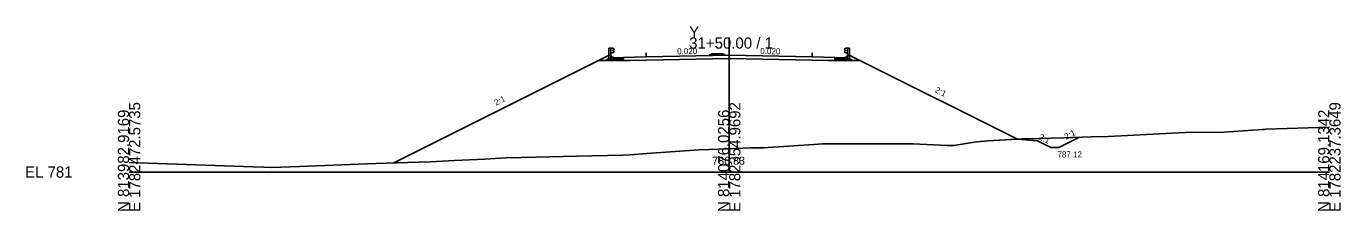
# Model space of a CAD drawing. Extents: x -12583 to 5303, y -44 to 25667.
# Drawn here: x 1974.3 to 2302.8, y 1990.3 to 2036.5 of the extents above; entities that cross this region are included whole.
import ezdxf

# ---------------------------------------------------------------- set-up
doc = ezdxf.new("R2010")
doc.units = 0
for name, color, linetype in [('Exist Cross Section Cell', 7, 'Continuous'), ('Exist XS Center Line Elevation Label', 7, 'Continuous'), ('Exist XS Ground Line', 7, 'Continuous'), ('Prop Conc 5in Monolithic Surface Mount Island', 7, 'Continuous'), ('Prop XS DDE', 7, 'Continuous'), ('Prop XS Ditch Standard Text', 7, 'Continuous'), ('Prop XS Dump Level', 7, 'Continuous'), ('Prop XS Earthwork Shape', 7, 'Continuous'), ('Prop XS EOT Tick Mark', 7, 'Continuous'), ('Prop XS Finish Grade', 7, 'Continuous'), ('Prop XS Finish Grade CurbGutter', 7, 'Continuous'), ('Prop XS Finish Grade Earthwork', 7, 'Continuous'), ('Prop XS Finish Grade Paved Shoulder', 7, 'Continuous'), ('Prop XS Finish Grade Pavement', 7, 'Continuous'), ('Prop XS Guardrail', 7, 'Continuous'), ('Prop XS Pvmt Edge Slope', 7, 'Continuous'), ('Prop XS SE Text', 7, 'Continuous'), ('Prop XS Side Slope Text', 7, 'Continuous'), ('Prop XS Subgrade CurbGutter', 7, 'Continuous'), ('Prop XS Subgrade Earthwork', 7, 'Continuous')]:
    doc.layers.add(name, color=color, linetype=linetype)

msp = doc.modelspace()

# ---------------------------------------------------------------- linework, layer by layer
at = {"layer": 'Exist Cross Section Cell'}
for p, q in [((2150, 2000), (2150, 2033.67)), ((2000, 2000), (2150, 2000)), ((2150, 2000), (2300, 2000))]:
    msp.add_line(p, q, dxfattribs=at)
at = {"layer": 'Exist XS Ground Line'}
for p, q in [((2273.61, 2009.98), (2283.32, 2010.63)), ((2283.32, 2010.63), (2283.74, 2010.66)), ((2283.74, 2010.66), (2284.16, 2010.68)), ((2284.16, 2010.68), (2300, 2011.22)), ((2206.18, 2006.66), (2211.84, 2007.55)), ((2211.84, 2007.55), (2212.71, 2007.65)), ((2212.71, 2007.65), (2213.78, 2007.72)), ((2213.78, 2007.72), (2214.61, 2007.77)), ((2214.61, 2007.77), (2223.18, 2008.27)), ((2223.18, 2008.27), (2224.2, 2008.31)), ((2224.2, 2008.31), (2233.66, 2008.57)), ((2233.66, 2008.57), (2240.43, 2008.82)), ((2240.43, 2008.82), (2244.72, 2008.9)), ((2244.72, 2008.9), (2263.94, 2009.88)), ((2263.94, 2009.88), (2273.61, 2009.98)), ((2111.83, 2004), (2123.44, 2004.24)), ((2123.44, 2004.24), (2125.34, 2004.32)), ((2125.34, 2004.32), (2129.45, 2004.63)), ((2129.45, 2004.63), (2142.42, 2005.53)), ((2142.42, 2005.53), (2150, 2005.83)), ((2150, 2005.83), (2155.2, 2006.03)), ((2155.2, 2006.03), (2158.49, 2006.06)), ((2158.49, 2006.06), (2171.12, 2006.88)), ((2171.12, 2006.88), (2173.31, 2007.01)), ((2173.31, 2007.01), (2175.29, 2007.04)), ((2175.29, 2007.04), (2195.94, 2007.08)), ((2195.94, 2007.08), (2204.5, 2006.65)), ((2204.5, 2006.65), (2206.18, 2006.66)), ((2000, 2002.34), (2031.05, 2001.29)), ((2031.05, 2001.29), (2033.67, 2001.18)), ((2033.67, 2001.18), (2035.63, 2001.14)), ((2035.63, 2001.14), (2042.63, 2001.36)), ((2042.63, 2001.36), (2061.66, 2002.13)), ((2061.66, 2002.13), (2067.04, 2002.32)), ((2067.04, 2002.32), (2072.36, 2002.49)), ((2072.36, 2002.49), (2075.34, 2002.58)), ((2075.34, 2002.58), (2081.34, 2002.84)), ((2081.34, 2002.84), (2088.91, 2003.2)), ((2088.91, 2003.2), (2094.19, 2003.58)), ((2094.19, 2003.58), (2101.78, 2003.69)), ((2101.78, 2003.69), (2111.83, 2004))]:
    msp.add_line(p, q, dxfattribs=at)
at = {"layer": 'Prop Conc 5in Monolithic Surface Mount Island'}
for p, q in [((2145, 2029.26), (2145.74, 2029.53)), ((2145, 2029.1), (2145, 2029.26)), ((2145.74, 2029.53), (2146.99, 2029.58)), ((2148.24, 2029.58), (2146.99, 2029.58)), ((2149, 2029.34), (2148.24, 2029.58)), ((2149, 2029.18), (2149, 2029.34))]:
    msp.add_line(p, q, dxfattribs=at)
at = {"layer": 'Prop XS DDE'}
for p, q in [((2222.03, 2008.2), (2227.03, 2007.78)), ((2227.03, 2007.78), (2230.36, 2006.12)), ((2237.54, 2008.71), (2232.36, 2006.12)), ((2230.36, 2006.12), (2232.36, 2006.12))]:
    msp.add_line(p, q, dxfattribs=at)
at = {"layer": 'Prop XS Dump Level'}
for p, q in [((2129.25, 2028.78), (2150, 2029.2)), ((2150, 2029.2), (2170.75, 2028.78))]:
    msp.add_line(p, q, dxfattribs=at)
at = {"layer": 'Prop XS Earthwork Shape'}
msp.add_lwpolyline([(2129.25, 2027.99), (2125.25, 2027.91), (2123.58, 2027.87), (2119.19, 2027.87), (2117.32, 2027.87), (2066.14, 2002.28), (2067.04, 2002.32), (2072.36, 2002.49), (2075.34, 2002.58), (2081.34, 2002.84), (2088.91, 2003.2), (2094.19, 2003.58), (2101.78, 2003.69), (2111.83, 2004), (2123.44, 2004.24), (2125.34, 2004.32), (2129.45, 2004.63), (2142.42, 2005.53), (2150, 2005.83), (2155.2, 2006.03), (2158.49, 2006.06), (2171.12, 2006.88), (2173.31, 2007.01), (2175.29, 2007.04), (2195.94, 2007.08), (2204.5, 2006.65), (2206.18, 2006.66), (2211.84, 2007.55), (2212.71, 2007.65), (2213.78, 2007.72), (2214.61, 2007.77), (2222.03, 2008.2), (2182.68, 2027.87), (2180.81, 2027.87), (2176.42, 2027.87), (2174.75, 2027.91), (2170.75, 2027.99), (2150, 2028.4)], close=True, dxfattribs=at)
at = {"layer": 'Prop XS EOT Tick Mark'}
for p, q in [((2129.25, 2028.78), (2129.25, 2029.78)), ((2170.75, 2028.78), (2170.75, 2029.78))]:
    msp.add_line(p, q, dxfattribs=at)
at = {"layer": 'Prop XS Finish Grade'}
for p, q in [((2117.32, 2027.87), (2119.98, 2029.2)), ((2120.56, 2028.91), (2119.98, 2029.2)), ((2179.44, 2028.91), (2180.02, 2029.2)), ((2182.68, 2027.87), (2180.02, 2029.2))]:
    msp.add_line(p, q, dxfattribs=at)
at = {"layer": 'Prop XS Finish Grade CurbGutter'}
for p, q in [((2121.25, 2028.57), (2120.56, 2028.91)), ((2123.58, 2028.67), (2121.25, 2028.57)), ((2176.42, 2028.67), (2178.75, 2028.57)), ((2178.75, 2028.57), (2179.44, 2028.91))]:
    msp.add_line(p, q, dxfattribs=at)
at = {"layer": 'Prop XS Finish Grade Earthwork'}
for p, q in [((2117.32, 2027.87), (2066.14, 2002.28)), ((2182.68, 2027.87), (2222.03, 2008.2))]:
    msp.add_line(p, q, dxfattribs=at)
at = {"layer": 'Prop XS Finish Grade Paved Shoulder'}
for p, q in [((2129.25, 2028.78), (2123.58, 2028.67)), ((2170.75, 2028.78), (2176.42, 2028.67))]:
    msp.add_line(p, q, dxfattribs=at)
at = {"layer": 'Prop XS Finish Grade Pavement'}
for p, q in [((2129.25, 2028.78), (2150, 2029.2)), ((2150, 2029.2), (2170.75, 2028.78)), ((2150, 2029.2), (2170.75, 2028.78))]:
    msp.add_line(p, q, dxfattribs=at)
at = {"layer": 'Prop XS Guardrail'}
for p, q in [((2119.93, 2030.97), (2120.43, 2030.97)), ((2119.93, 2028.47), (2119.93, 2030.97)), ((2120.43, 2030.97), (2120.93, 2030.97)), ((2120.43, 2030.97), (2120.43, 2028.47)), ((2120.93, 2030.97), (2121.22, 2030.77)), ((2121.22, 2030.65), (2120.93, 2030.45)), ((2120.93, 2030.45), (2120.93, 2030.36)), ((2120.93, 2030.36), (2121.22, 2030.16)), ((2121.22, 2030.77), (2121.25, 2030.71)), ((2121.25, 2030.71), (2121.22, 2030.65)), ((2178.78, 2030.77), (2178.75, 2030.71)), ((2178.75, 2030.71), (2178.78, 2030.65)), ((2179.07, 2030.97), (2178.78, 2030.77)), ((2178.78, 2030.65), (2179.07, 2030.45)), ((2179.07, 2030.36), (2178.78, 2030.16)), ((2179.57, 2030.97), (2179.07, 2030.97)), ((2179.07, 2030.45), (2179.07, 2030.36)), ((2180.07, 2030.97), (2179.57, 2030.97)), ((2179.57, 2030.97), (2179.57, 2028.47)), ((2180.07, 2028.47), (2180.07, 2030.97)), ((2120.93, 2029.84), (2120.43, 2029.84)), ((2121.22, 2030.04), (2120.93, 2029.84)), ((2121.22, 2030.16), (2121.25, 2030.1)), ((2121.25, 2030.1), (2121.22, 2030.04)), ((2178.78, 2030.16), (2178.75, 2030.1)), ((2178.75, 2030.1), (2178.78, 2030.04)), ((2178.78, 2030.04), (2179.07, 2029.84)), ((2179.07, 2029.84), (2179.57, 2029.84))]:
    msp.add_line(p, q, dxfattribs=at)
at = {"layer": 'Prop XS Pvmt Edge Slope'}
for p, q in [((2119.56, 2028.25), (2119.19, 2027.87)), ((2120.56, 2028.25), (2119.56, 2028.25)), ((2179.44, 2028.25), (2180.44, 2028.25)), ((2180.44, 2028.25), (2180.81, 2027.87))]:
    msp.add_line(p, q, dxfattribs=at)
at = {"layer": 'Prop XS Subgrade CurbGutter'}
for p, q in [((2120.56, 2028.25), (2120.56, 2028.91)), ((2123.58, 2028.25), (2120.56, 2028.25)), ((2123.58, 2028.67), (2123.58, 2028.25)), ((2176.42, 2028.67), (2176.42, 2028.25)), ((2176.42, 2028.25), (2179.44, 2028.25)), ((2179.44, 2028.25), (2179.44, 2028.91))]:
    msp.add_line(p, q, dxfattribs=at)
at = {"layer": 'Prop XS Subgrade Earthwork'}
for p, q in [((2119.19, 2027.87), (2117.32, 2027.87)), ((2123.58, 2027.87), (2119.19, 2027.87)), ((2125.25, 2027.91), (2123.58, 2027.87)), ((2129.25, 2027.99), (2125.25, 2027.91)), ((2150, 2028.4), (2129.25, 2027.99)), ((2170.75, 2027.99), (2150, 2028.4)), ((2170.75, 2027.99), (2174.75, 2027.91)), ((2174.75, 2027.91), (2176.42, 2027.87)), ((2176.42, 2027.88), (2176.42, 2027.87)), ((2176.42, 2027.87), (2180.81, 2027.87)), ((2180.81, 2027.87), (2182.68, 2027.87))]:
    msp.add_line(p, q, dxfattribs=at)

# ---------------------------------------------------------------- texts
at = {"layer": 'Exist Cross Section Cell'}
for s, p in [('Y', (2140, 2033.67)), ('31+50.00 / 1', (2140, 2030.87)), ('EL 781', (1974, 1998.6))]:
    msp.add_text(s, height=2.8, dxfattribs=at).set_placement(p)
for s, p in [('E 1782472.5735', (2002.8, 1990)), ('E 1782354.9692', (2152.8, 1990)), ('E 1782237.3649', (2302.8, 1990)), ('N 813982.9169', (2000, 1990)), ('N 814076.0256', (2150, 1990)), ('N 814169.1342', (2300, 1990))]:
    msp.add_text(s, height=2.8, rotation=90, dxfattribs=at).set_placement(p)
at = {"layer": 'Exist XS Center Line Elevation Label'}
msp.add_text('786.83', height=2, dxfattribs=at).set_placement((2145.75, 2001.83))
at = {"layer": 'Prop XS Ditch Standard Text'}
msp.add_text('787.12', height=1.5, dxfattribs=at).set_placement((2232.04, 2003.66))
at = {"layer": 'Prop XS Dump Level'}
msp.add_text('Case2', height=0.04, dxfattribs=at).set_placement((2176.42, 2028.63))
at = {"layer": 'Prop XS SE Text'}
for rotation, p in [(1.1458, (2137, 2029.44)), (358.8542, (2157.75, 2029.54)), (358.8542, (2157.75, 2029.54))]:
    msp.add_text('0.020', height=1.5, rotation=rotation, dxfattribs=at).set_placement(p)
at = {"layer": 'Prop XS Side Slope Text'}
for rotation, p in [(333.4349, (2201.3, 2020.04)), (26.5651, (2091.74, 2016.56)), (333.4349, (2227.22, 2008.28)), (26.5651, (2234.22, 2008.07))]:
    msp.add_text('2:1', height=1.5, rotation=rotation, dxfattribs=at).set_placement(p)

doc.saveas('drawing.dxf')
